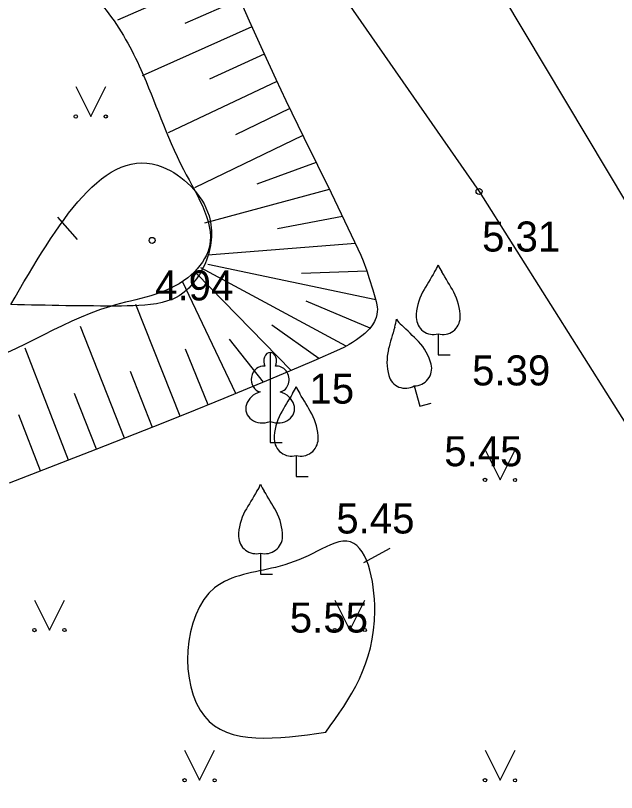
# Model space of a CAD drawing. Extents: x 519536 to 519949, y 326041 to 326519.
# Drawn here: x 519699.44 to 519709.44, y 326152.3 to 326165.23 of the extents above; entities that cross this region are included whole.
import ezdxf

# ---------------------------------------------------------------- set-up
doc = ezdxf.new("R2010")
doc.units = 0
for name, color, linetype in [('CELI_CMAL_####_####_#', 7, 'Continuous'), ('RELJ_AATZ_####_TKST_#', 7, 'Continuous'), ('RELJ_ELEM_####_####_#', 7, 'Continuous'), ('RELJ_HORZ_PAMT_####_#', 7, 'Continuous'), ('RELJ_NOGA_####_####_#', 7, 'Continuous'), ('RELJ_NOGL_####_####_#', 7, 'Continuous'), ('TERT_DIAM_####_TKST_#', 7, 'Continuous'), ('TERT_ELEM_####_####_#', 7, 'Continuous')]:
    doc.layers.add(name, color=color, linetype=linetype)

msp = doc.modelspace()

# ---------------------------------------------------------------- linework, layer by layer
at = {"layer": 'CELI_CMAL_####_####_#'}
for points in [[(519725.6, 326145.595), (519722.795, 326148.479), (519717.487, 326152.615), (519712.383, 326157.466), (519706.872, 326166.697), (519703.889, 326170.776), (519699.04, 326175.245), (519687.684, 326181.825), (519678.238, 326187.413), (519670.804, 326192.027), (519670.048, 326192.682), (519664.865, 326189.411), (519662.65, 326188.197)], [(519662.737, 326185.995), (519665.714, 326187.6), (519670.496, 326188.216), (519674.588, 326187.052), (519687.563, 326179.623), (519697.361, 326173.852), (519702.298, 326169.28), (519707.151, 326162.302), (519711.634, 326155.197), (519719.91, 326147.956), (519722.688, 326145.028)]]:
    msp.add_lwpolyline(points, dxfattribs=at)
at = {"layer": 'RELJ_ELEM_####_####_#'}
for centre in [(519707.151, 326162.302), (519701.71, 326161.488)]:
    msp.add_circle(centre, 0.05, dxfattribs=at)
at = {"layer": 'RELJ_HORZ_PAMT_####_#'}
for p, q in [((519700.133, 326161.877), (519700.46, 326161.5)), ((519705.233, 326156.123), (519705.672, 326156.363))]:
    msp.add_line(p, q, dxfattribs=at)
for points in [[(519699.356, 326160.419), (519701.197, 326160.395), (519701.967, 326160.479), (519702.112, 326160.538), (519702.421, 326160.812), (519702.596, 326161.114), (519702.657, 326161.895), (519701.89, 326162.707), (519699.356, 326160.419)], [(519677.144, 326143.332), (519677.21, 326145.831), (519677.19, 326146.694), (519677.125, 326147.557), (519677.062, 326148.42), (519677.049, 326149.283), (519677.179, 326150.994), (519677.386, 326152.703), (519677.628, 326154.207), (519677.781, 326154.788), (519677.914, 326155.065), (519678.002, 326155.202), (519678.107, 326155.337), (519679.121, 326156.283), (519680.24, 326156.94), (519681.42, 326157.378), (519682.019, 326157.536), (519682.616, 326157.666), (519683.087, 326157.692), (519683.491, 326157.491), (519683.792, 326157.075), (519684.071, 326156.654), (519684.583, 326155.804), (519685.075, 326154.954), (519685.596, 326154.117), (519686.598, 326152.623), (519686.981, 326152.093), (519687.384, 326151.577), (519687.785, 326151.06), (519688.166, 326150.528), (519688.492, 326149.917), (519688.737, 326149.263), (519688.961, 326148.595), (519689.225, 326147.941), (519689.42, 326147.54), (519690.061, 326146.383), (519690.568, 326145.66), (519690.855, 326145.316), (519691.167, 326144.986), (519691.572, 326144.679), (519692.044, 326144.472), (519693.108, 326144.336), (519694.183, 326144.528), (519694.429, 326144.623), (519694.663, 326144.729), (519695.096, 326144.998), (519695.855, 326145.614), (519696.597, 326146.261), (519697.341, 326146.909), (519698.104, 326147.53), (519698.48, 326147.824), (519699.594, 326148.712), (519700.372, 326149.274), (519700.785, 326149.536), (519701.221, 326149.782), (519701.227, 326149.785)], [(519704.599, 326153.299), (519702.58, 326153.565), (519702.75, 326155.704), (519703.763, 326156.044), (519704.386, 326156.277), (519704.948, 326156.481), (519705.415, 326155.32), (519704.599, 326153.299)]]:
    msp.add_spline(points, degree=3, dxfattribs=at)
at = {"layer": 'RELJ_NOGA_####_####_#'}
for p, q in [((519702.966, 326165.959), (519701.135, 326165.153)), ((519703.167, 326165.502), (519702.252, 326165.099)), ((519703.369, 326165.045), (519701.545, 326164.226)), ((519703.575, 326164.589), (519702.666, 326164.171)), ((519703.784, 326164.135), (519701.976, 326163.279)), ((519703.999, 326163.683), (519703.099, 326163.247)), ((519704.217, 326163.233), (519702.417, 326162.361)), ((519704.438, 326162.785), (519703.454, 326162.425)), ((519704.658, 326162.336), (519702.579, 326161.775)), ((519704.877, 326161.886), (519703.797, 326161.68)), ((519705.093, 326161.435), (519702.636, 326161.24)), ((519705.431, 326160.496), (519702.636, 326161.088)), ((519704.94, 326159.728), (519702.522, 326161.03)), ((519705.284, 326160.974), (519704.196, 326160.935)), ((519704.026, 326159.324), (519702.446, 326160.935)), ((519703.104, 326158.938), (519702.217, 326160.801)), ((519705.337, 326160.028), (519704.272, 326160.476)), ((519702.177, 326158.561), (519701.436, 326160.418)), ((519701.248, 326158.193), (519700.517, 326160.054)), ((519704.485, 326159.522), (519703.702, 326160.075)), ((519703.565, 326159.129), (519702.997, 326159.846)), ((519700.316, 326157.83), (519699.595, 326159.695)), ((519702.641, 326158.748), (519702.265, 326159.675)), ((519701.713, 326158.375), (519701.347, 326159.306)), ((519700.782, 326158.01), (519700.417, 326158.941)), ((519699.849, 326157.649), (519699.489, 326158.582))]:
    msp.add_line(p, q, dxfattribs=at)
msp.add_lwpolyline([(519702.896, 326166.118), (519703.326, 326165.141), (519703.545, 326164.654), (519703.768, 326164.169), (519703.935, 326163.815), (519704.234, 326163.199), (519704.687, 326162.277), (519704.912, 326161.814), (519705.134, 326161.349), (519705.181, 326161.243), (519705.22, 326161.149), (519705.281, 326160.982), (519705.323, 326160.855), (519705.382, 326160.664), (519705.438, 326160.473), (519705.446, 326160.441), (519705.456, 326160.382), (519705.458, 326160.338), (519705.457, 326160.304), (519705.451, 326160.255), (519705.438, 326160.206), (519705.423, 326160.167), (519705.408, 326160.135), (519705.377, 326160.081), (519705.349, 326160.043), (519705.326, 326160.015), (519705.289, 326159.976), (519705.248, 326159.94), (519705.198, 326159.9), (519705.11, 326159.834), (519705.043, 326159.788), (519704.991, 326159.756), (519704.912, 326159.712), (519704.83, 326159.673), (519704.399, 326159.484), (519703.995, 326159.31), (519703.615, 326159.15), (519702.903, 326158.854), (519702.278, 326158.601), (519701.731, 326158.382), (519700.771, 326158.006), (519699.329, 326157.448)], dxfattribs=at)
msp.add_lwpolyline([(519702.896, 326166.118), (519703.326, 326165.141), (519703.545, 326164.654), (519703.768, 326164.169), (519703.935, 326163.815), (519704.234, 326163.199), (519704.687, 326162.277), (519704.912, 326161.814), (519705.134, 326161.349), (519705.181, 326161.243), (519705.22, 326161.149), (519705.281, 326160.982), (519705.323, 326160.855), (519705.382, 326160.664), (519705.438, 326160.473), (519705.446, 326160.441), (519705.456, 326160.382), (519705.458, 326160.338), (519705.457, 326160.304), (519705.451, 326160.255), (519705.438, 326160.206), (519705.423, 326160.167), (519705.408, 326160.135), (519705.377, 326160.081), (519705.349, 326160.043), (519705.326, 326160.015), (519705.289, 326159.976), (519705.248, 326159.94), (519705.198, 326159.9), (519705.11, 326159.834), (519705.043, 326159.788), (519704.991, 326159.756), (519704.912, 326159.712), (519704.83, 326159.673), (519704.399, 326159.484), (519703.995, 326159.31), (519703.615, 326159.15), (519702.903, 326158.854), (519702.278, 326158.601), (519701.731, 326158.382), (519700.771, 326158.006), (519699.329, 326157.448)], dxfattribs=at)
msp.add_lwpolyline([(519702.896, 326166.118), (519703.326, 326165.141), (519703.545, 326164.654), (519703.768, 326164.169), (519703.935, 326163.815), (519704.234, 326163.199), (519704.687, 326162.277), (519704.912, 326161.814), (519705.134, 326161.349), (519705.181, 326161.243), (519705.22, 326161.149), (519705.281, 326160.982), (519705.323, 326160.855), (519705.382, 326160.664), (519705.438, 326160.473), (519705.446, 326160.441), (519705.456, 326160.382), (519705.458, 326160.338), (519705.457, 326160.304), (519705.451, 326160.255), (519705.438, 326160.206), (519705.423, 326160.167), (519705.408, 326160.135), (519705.377, 326160.081), (519705.349, 326160.043), (519705.326, 326160.015), (519705.289, 326159.976), (519705.248, 326159.94), (519705.198, 326159.9), (519705.11, 326159.834), (519705.043, 326159.788), (519704.991, 326159.756), (519704.912, 326159.712), (519704.83, 326159.673), (519704.399, 326159.484), (519703.995, 326159.31), (519703.615, 326159.15), (519702.903, 326158.854), (519702.278, 326158.601), (519701.731, 326158.382), (519700.771, 326158.006), (519699.329, 326157.448)], dxfattribs=at)
msp.add_lwpolyline([(519702.896, 326166.118), (519703.326, 326165.141), (519703.545, 326164.654), (519703.768, 326164.169), (519703.935, 326163.815), (519704.234, 326163.199), (519704.687, 326162.277), (519704.912, 326161.814), (519705.134, 326161.349), (519705.181, 326161.243), (519705.22, 326161.149), (519705.281, 326160.982), (519705.323, 326160.855), (519705.382, 326160.664), (519705.438, 326160.473), (519705.446, 326160.441), (519705.456, 326160.382), (519705.458, 326160.338), (519705.457, 326160.304), (519705.451, 326160.255), (519705.438, 326160.206), (519705.423, 326160.167), (519705.408, 326160.135), (519705.377, 326160.081), (519705.349, 326160.043), (519705.326, 326160.015), (519705.289, 326159.976), (519705.248, 326159.94), (519705.198, 326159.9), (519705.11, 326159.834), (519705.043, 326159.788), (519704.991, 326159.756), (519704.912, 326159.712), (519704.83, 326159.673), (519704.399, 326159.484), (519703.995, 326159.31), (519703.615, 326159.15), (519702.903, 326158.854), (519702.278, 326158.601), (519701.731, 326158.382), (519700.771, 326158.006), (519699.329, 326157.448)], dxfattribs=at)
msp.add_lwpolyline([(519702.896, 326166.118), (519703.326, 326165.141), (519703.545, 326164.654), (519703.768, 326164.169), (519703.935, 326163.815), (519704.234, 326163.199), (519704.687, 326162.277), (519704.912, 326161.814), (519705.134, 326161.349), (519705.181, 326161.243), (519705.22, 326161.149), (519705.281, 326160.982), (519705.323, 326160.855), (519705.382, 326160.664), (519705.438, 326160.473), (519705.446, 326160.441), (519705.456, 326160.382), (519705.458, 326160.338), (519705.457, 326160.304), (519705.451, 326160.255), (519705.438, 326160.206), (519705.423, 326160.167), (519705.408, 326160.135), (519705.377, 326160.081), (519705.349, 326160.043), (519705.326, 326160.015), (519705.289, 326159.976), (519705.248, 326159.94), (519705.198, 326159.9), (519705.11, 326159.834), (519705.043, 326159.788), (519704.991, 326159.756), (519704.912, 326159.712), (519704.83, 326159.673), (519704.399, 326159.484), (519703.995, 326159.31), (519703.615, 326159.15), (519702.903, 326158.854), (519702.278, 326158.601), (519701.731, 326158.382), (519700.771, 326158.006), (519699.329, 326157.448)], dxfattribs=at)
msp.add_lwpolyline([(519702.896, 326166.118), (519703.326, 326165.141), (519703.545, 326164.654), (519703.768, 326164.169), (519703.935, 326163.815), (519704.234, 326163.199), (519704.687, 326162.277), (519704.912, 326161.814), (519705.134, 326161.349), (519705.181, 326161.243), (519705.22, 326161.149), (519705.281, 326160.982), (519705.323, 326160.855), (519705.382, 326160.664), (519705.438, 326160.473), (519705.446, 326160.441), (519705.456, 326160.382), (519705.458, 326160.338), (519705.457, 326160.304), (519705.451, 326160.255), (519705.438, 326160.206), (519705.423, 326160.167), (519705.408, 326160.135), (519705.377, 326160.081), (519705.349, 326160.043), (519705.326, 326160.015), (519705.289, 326159.976), (519705.248, 326159.94), (519705.198, 326159.9), (519705.11, 326159.834), (519705.043, 326159.788), (519704.991, 326159.756), (519704.912, 326159.712), (519704.83, 326159.673), (519704.399, 326159.484), (519703.995, 326159.31), (519703.615, 326159.15), (519702.903, 326158.854), (519702.278, 326158.601), (519701.731, 326158.382), (519700.771, 326158.006), (519699.329, 326157.448)], dxfattribs=at)
msp.add_lwpolyline([(519702.896, 326166.118), (519703.326, 326165.141), (519703.545, 326164.654), (519703.768, 326164.169), (519703.935, 326163.815), (519704.234, 326163.199), (519704.687, 326162.277), (519704.912, 326161.814), (519705.134, 326161.349), (519705.181, 326161.243), (519705.22, 326161.149), (519705.281, 326160.982), (519705.323, 326160.855), (519705.382, 326160.664), (519705.438, 326160.473), (519705.446, 326160.441), (519705.456, 326160.382), (519705.458, 326160.338), (519705.457, 326160.304), (519705.451, 326160.255), (519705.438, 326160.206), (519705.423, 326160.167), (519705.408, 326160.135), (519705.377, 326160.081), (519705.349, 326160.043), (519705.326, 326160.015), (519705.289, 326159.976), (519705.248, 326159.94), (519705.198, 326159.9), (519705.11, 326159.834), (519705.043, 326159.788), (519704.991, 326159.756), (519704.912, 326159.712), (519704.83, 326159.673), (519704.399, 326159.484), (519703.995, 326159.31), (519703.615, 326159.15), (519702.903, 326158.854), (519702.278, 326158.601), (519701.731, 326158.382), (519700.771, 326158.006), (519699.329, 326157.448)], dxfattribs=at)
msp.add_lwpolyline([(519702.896, 326166.118), (519703.326, 326165.141), (519703.545, 326164.654), (519703.768, 326164.169), (519703.935, 326163.815), (519704.234, 326163.199), (519704.687, 326162.277), (519704.912, 326161.814), (519705.134, 326161.349), (519705.181, 326161.243), (519705.22, 326161.149), (519705.281, 326160.982), (519705.323, 326160.855), (519705.382, 326160.664), (519705.438, 326160.473), (519705.446, 326160.441), (519705.456, 326160.382), (519705.458, 326160.338), (519705.457, 326160.304), (519705.451, 326160.255), (519705.438, 326160.206), (519705.423, 326160.167), (519705.408, 326160.135), (519705.377, 326160.081), (519705.349, 326160.043), (519705.326, 326160.015), (519705.289, 326159.976), (519705.248, 326159.94), (519705.198, 326159.9), (519705.11, 326159.834), (519705.043, 326159.788), (519704.991, 326159.756), (519704.912, 326159.712), (519704.83, 326159.673), (519704.399, 326159.484), (519703.995, 326159.31), (519703.615, 326159.15), (519702.903, 326158.854), (519702.278, 326158.601), (519701.731, 326158.382), (519700.771, 326158.006), (519699.329, 326157.448)], dxfattribs=at)
msp.add_lwpolyline([(519702.896, 326166.118), (519703.326, 326165.141), (519703.545, 326164.654), (519703.768, 326164.169), (519703.935, 326163.815), (519704.234, 326163.199), (519704.687, 326162.277), (519704.912, 326161.814), (519705.134, 326161.349), (519705.181, 326161.243), (519705.22, 326161.149), (519705.281, 326160.982), (519705.323, 326160.855), (519705.382, 326160.664), (519705.438, 326160.473), (519705.446, 326160.441), (519705.456, 326160.382), (519705.458, 326160.338), (519705.457, 326160.304), (519705.451, 326160.255), (519705.438, 326160.206), (519705.423, 326160.167), (519705.408, 326160.135), (519705.377, 326160.081), (519705.349, 326160.043), (519705.326, 326160.015), (519705.289, 326159.976), (519705.248, 326159.94), (519705.198, 326159.9), (519705.11, 326159.834), (519705.043, 326159.788), (519704.991, 326159.756), (519704.912, 326159.712), (519704.83, 326159.673), (519704.399, 326159.484), (519703.995, 326159.31), (519703.615, 326159.15), (519702.903, 326158.854), (519702.278, 326158.601), (519701.731, 326158.382), (519700.771, 326158.006), (519699.329, 326157.448)], dxfattribs=at)
msp.add_lwpolyline([(519702.896, 326166.118), (519703.326, 326165.141), (519703.545, 326164.654), (519703.768, 326164.169), (519703.935, 326163.815), (519704.234, 326163.199), (519704.687, 326162.277), (519704.912, 326161.814), (519705.134, 326161.349), (519705.181, 326161.243), (519705.22, 326161.149), (519705.281, 326160.982), (519705.323, 326160.855), (519705.382, 326160.664), (519705.438, 326160.473), (519705.446, 326160.441), (519705.456, 326160.382), (519705.458, 326160.338), (519705.457, 326160.304), (519705.451, 326160.255), (519705.438, 326160.206), (519705.423, 326160.167), (519705.408, 326160.135), (519705.377, 326160.081), (519705.349, 326160.043), (519705.326, 326160.015), (519705.289, 326159.976), (519705.248, 326159.94), (519705.198, 326159.9), (519705.11, 326159.834), (519705.043, 326159.788), (519704.991, 326159.756), (519704.912, 326159.712), (519704.83, 326159.673), (519704.399, 326159.484), (519703.995, 326159.31), (519703.615, 326159.15), (519702.903, 326158.854), (519702.278, 326158.601), (519701.731, 326158.382), (519700.771, 326158.006), (519699.329, 326157.448)], dxfattribs=at)
msp.add_lwpolyline([(519702.896, 326166.118), (519703.326, 326165.141), (519703.545, 326164.654), (519703.768, 326164.169), (519703.935, 326163.815), (519704.234, 326163.199), (519704.687, 326162.277), (519704.912, 326161.814), (519705.134, 326161.349), (519705.181, 326161.243), (519705.22, 326161.149), (519705.281, 326160.982), (519705.323, 326160.855), (519705.382, 326160.664), (519705.438, 326160.473), (519705.446, 326160.441), (519705.456, 326160.382), (519705.458, 326160.338), (519705.457, 326160.304), (519705.451, 326160.255), (519705.438, 326160.206), (519705.423, 326160.167), (519705.408, 326160.135), (519705.377, 326160.081), (519705.349, 326160.043), (519705.326, 326160.015), (519705.289, 326159.976), (519705.248, 326159.94), (519705.198, 326159.9), (519705.11, 326159.834), (519705.043, 326159.788), (519704.991, 326159.756), (519704.912, 326159.712), (519704.83, 326159.673), (519704.399, 326159.484), (519703.995, 326159.31), (519703.615, 326159.15), (519702.903, 326158.854), (519702.278, 326158.601), (519701.731, 326158.382), (519700.771, 326158.006), (519699.329, 326157.448)], dxfattribs=at)
msp.add_lwpolyline([(519702.896, 326166.118), (519703.326, 326165.141), (519703.545, 326164.654), (519703.768, 326164.169), (519703.935, 326163.815), (519704.234, 326163.199), (519704.687, 326162.277), (519704.912, 326161.814), (519705.134, 326161.349), (519705.181, 326161.243), (519705.22, 326161.149), (519705.281, 326160.982), (519705.323, 326160.855), (519705.382, 326160.664), (519705.438, 326160.473), (519705.446, 326160.441), (519705.456, 326160.382), (519705.458, 326160.338), (519705.457, 326160.304), (519705.451, 326160.255), (519705.438, 326160.206), (519705.423, 326160.167), (519705.408, 326160.135), (519705.377, 326160.081), (519705.349, 326160.043), (519705.326, 326160.015), (519705.289, 326159.976), (519705.248, 326159.94), (519705.198, 326159.9), (519705.11, 326159.834), (519705.043, 326159.788), (519704.991, 326159.756), (519704.912, 326159.712), (519704.83, 326159.673), (519704.399, 326159.484), (519703.995, 326159.31), (519703.615, 326159.15), (519702.903, 326158.854), (519702.278, 326158.601), (519701.731, 326158.382), (519700.771, 326158.006), (519699.329, 326157.448)], dxfattribs=at)
at = {"layer": 'RELJ_NOGL_####_####_#'}
msp.add_spline([(519695.695, 326163.347), (519695.83, 326164.027), (519696.101, 326164.367), (519699.523, 326165.795), (519700.404, 326165.795), (519700.946, 326165.319), (519701.522, 326164.333), (519702.233, 326162.667), (519702.64, 326161.306), (519702.301, 326160.864), (519701.014, 326160.388), (519698.507, 326159.334), (519697.999, 326159.232), (519697.321, 326159.198), (519697.05, 326159.436), (519695.721, 326163.139)], degree=3, dxfattribs=at)
at = {"layer": 'TERT_ELEM_####_####_#'}
for p, q in [((519700.438, 326164.05), (519700.688, 326163.55)), ((519700.688, 326163.55), (519700.938, 326164.05)), ((519706.471, 326159.932), (519706.471, 326159.58)), ((519706.471, 326159.58), (519706.671, 326159.58)), ((519706.072, 326159.066), (519706.163, 326158.726)), ((519706.163, 326158.726), (519706.356, 326158.778)), ((519703.674, 326158.471), (519703.674, 326158.124)), ((519703.674, 326158.124), (519703.874, 326158.124)), ((519707.25, 326158), (519707.5, 326157.5)), ((519707.5, 326157.5), (519707.75, 326158)), ((519704.107, 326157.907), (519704.107, 326157.555)), ((519704.107, 326157.555), (519704.307, 326157.555)), ((519703.514, 326156.283), (519703.514, 326155.931)), ((519703.514, 326155.931), (519703.714, 326155.931)), ((519699.75, 326155.5), (519700, 326155)), ((519700, 326155), (519700.25, 326155.5)), ((519704.75, 326155.5), (519705, 326155)), ((519705, 326155), (519705.25, 326155.5)), ((519702.25, 326153), (519702.5, 326152.5)), ((519702.5, 326152.5), (519702.75, 326153)), ((519707.25, 326153), (519707.5, 326152.5)), ((519707.5, 326152.5), (519707.75, 326153))]:
    msp.add_line(p, q, dxfattribs=at)
for points in [[(519703.674, 326159.624), (519703.674, 326158.471)], [(519703.764, 326159.392), (519703.763, 326159.393)]]:
    msp.add_lwpolyline(points, dxfattribs=at)
for centre, radius in [((519700.438, 326163.55), 0.028), ((519700.938, 326163.55), 0.0263), ((519707.25, 326157.5), 0.028), ((519707.75, 326157.5), 0.0263), ((519699.75, 326155), 0.028), ((519700.25, 326155), 0.0263), ((519704.75, 326155), 0.028), ((519705.25, 326155), 0.0263), ((519702.25, 326152.5), 0.028), ((519702.75, 326152.5), 0.0263), ((519707.25, 326152.5), 0.028), ((519707.75, 326152.5), 0.0263)]:
    msp.add_circle(centre, radius, dxfattribs=at)
for centre, radius, start, end in [((519706.054, 326161.218), 0.439, 324.3837, 341.712), ((519706.888, 326161.218), 0.439, 198.288, 215.6163), ((519719.096, 326153.184), 14.88, 148.4844, 149.9901), ((519693.846, 326153.184), 14.88, 30.0099, 31.5156), ((519706.995, 326160.205), 0.89, 151.757, 179.9138), ((519705.947, 326160.205), 0.89, 0.0862, 28.243), ((519705.336, 326160.2), 0.439, 339.3837, 356.712), ((519706.142, 326160.416), 0.439, 213.288, 230.6163), ((519706.395, 326160.211), 0.29, 181.0782, 285.2823), ((519706.547, 326160.211), 0.29, 254.7177, 358.9218), ((519720.013, 326155.815), 14.88, 163.4844, 164.9901), ((519695.624, 326149.28), 14.88, 45.0099, 46.5156), ((519705.495, 326159.194), 0.89, 15.0862, 43.243), ((519706.508, 326159.465), 0.89, 166.757, 194.9138), ((519706.073, 326159.356), 0.29, 269.7177, 13.9218), ((519705.926, 326159.316), 0.29, 196.0782, 300.2823), ((519703.69, 326159.193), 0.439, 324.3837, 341.712), ((519704.524, 326159.193), 0.439, 198.288, 215.6163), ((519716.732, 326151.159), 14.88, 148.4844, 149.9901), ((519691.482, 326151.159), 14.88, 30.0099, 31.5156), ((519704.631, 326158.18), 0.89, 151.757, 179.9138), ((519703.583, 326158.18), 0.89, 0.0862, 28.243), ((519704.031, 326158.186), 0.29, 181.0782, 285.2823), ((519704.183, 326158.186), 0.29, 254.7177, 358.9218), ((519703.097, 326157.569), 0.439, 324.3837, 341.712), ((519703.931, 326157.569), 0.439, 198.288, 215.6163), ((519716.139, 326149.535), 14.88, 148.4844, 149.9901), ((519690.889, 326149.535), 14.88, 30.0099, 31.5156), ((519704.038, 326156.556), 0.89, 151.757, 179.9138), ((519702.99, 326156.556), 0.89, 0.0862, 28.243), ((519703.438, 326156.562), 0.29, 181.0782, 285.2823), ((519703.59, 326156.562), 0.29, 254.7177, 358.9218)]:
    msp.add_arc(centre, radius, start, end, dxfattribs=at)
for centre, major_axis, ratio, start_param, end_param in [((519703.674, 326159.474), (0, -0.15), 0.707107, 3.14537, 5.287485), ((519703.674, 326159.474), (0, -0.15), 0.707107, 0.995701, 3.137816), ((519703.546, 326159.179), (-0.039, -0.212), 0.861323, 3.141593, 6.283185), ((519703.802, 326159.179), (0.039, -0.212), 0.861323, 0, 3.141593), ((519703.584, 326158.717), (0.307, 0.095), 0.814445, 1.570796, 4.752015), ((519703.764, 326158.717), (-0.307, 0.095), 0.814445, 1.531171, 4.712389)]:
    msp.add_ellipse(centre, major_axis=major_axis, ratio=ratio, start_param=start_param, end_param=end_param, dxfattribs=at)

# ---------------------------------------------------------------- texts
at = {"layer": 'RELJ_AATZ_####_TKST_#'}
for s, p in [('5.31', (519707.201, 326161.302)), ('4.94', (519701.76, 326160.488)), ('5.39', (519707.035, 326159.073)), ('5.45', (519706.572, 326157.728)), ('5.45', (519704.775, 326156.608)), ('5.55', (519704.001, 326154.959))]:
    msp.add_text(s, height=0.5, dxfattribs=at).set_placement(p)
at = {"layer": 'TERT_DIAM_####_TKST_#'}
msp.add_text('15      ', height=0.5, dxfattribs=at).set_placement((519704.328, 326158.77))

doc.saveas('drawing.dxf')
